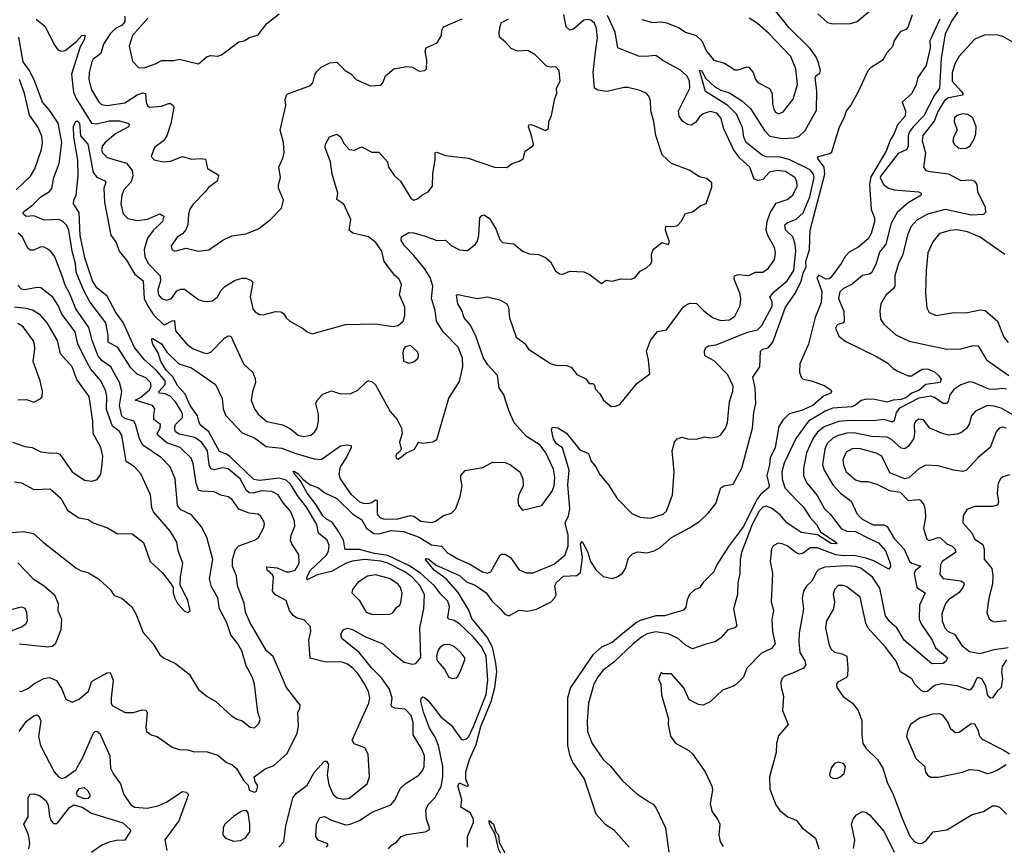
# Model space of a CAD drawing. Extents: x 1678431 to 1860718, y 384618 to 522882.
# Tile 290 of 473: x 1753155 to 1758773, y 499665 to 504375. Entities that reach past the tile are written whole.
import ezdxf

# ---------------------------------------------------------------- set-up
doc = ezdxf.new("R2010")
doc.units = 0

msp = doc.modelspace()

# ---------------------------------------------------------------- linework, layer by layer
at = {"layer": '0CON10XD'}
for points in [[(1758831, 504441), (1758705, 504487.6), (1758625, 504558.6), (1758585, 504578.2), (1758565.8, 504574.2), (1758558.6, 504495), (1758475, 504373.3), (1758436.7, 504295), (1758413, 504155), (1758403, 503985), (1758375.6, 503944.4), (1758313.9, 503826.1), (1758253.1, 503765), (1758231.9, 503735), (1758224.4, 503714.4), (1758224, 503655), (1758216.8, 503635), (1758167.5, 503612.5), (1758068.8, 503485), (1758065.4, 503475), (1758083.1, 503435), (1758113.4, 503413.4)], [(1757709.6, 504409.6), (1757765, 504358.5), (1757795, 504352.7), (1757895.5, 504354.5), (1757934.4, 504365.6), (1758106.8, 504513.2)], [(1754719.3, 501790.7), (1754715, 501800), (1754725, 501797.8), (1754745, 501784.5), (1754772.2, 501752.2), (1754811.7, 501721.7), (1754856.8, 501706.8), (1754896.6, 501676.6), (1754965, 501644.4), (1755055.2, 501555.2), (1755105, 501524.3), (1755134.5, 501474.5), (1755175, 501444.3), (1755205, 501441.9), (1755275, 501460.4), (1755345.4, 501455.4), (1755435, 501423.5), (1755505, 501378.4), (1755562, 501372), (1755595, 501336.5), (1755655, 501300.2), (1755727.2, 501267.2), (1755795, 501225.4), (1755825, 501217.1), (1755844.4, 501225.6), (1755895, 501318), (1755905, 501326), (1755925, 501326.2), (1755955, 501306.9), (1756005, 501236.2), (1756045, 501218.8), (1756085, 501218.9), (1756205, 501268.2), (1756268.3, 501321.7), (1756285, 501371.2), (1756284.3, 501434.3), (1756267.3, 501505), (1756285.9, 501545), (1756293.6, 501585), (1756283.6, 501723.6), (1756291.2, 501805), (1756252.4, 501932.4), (1756218.8, 501955), (1756200.3, 501985), (1756190, 502035), (1756195, 502050), (1756225, 502046), (1756275, 502016.9), (1756351.7, 501921.7), (1756400.9, 501900.9), (1756415.7, 501855.7), (1756442.9, 501825), (1756465, 501780), (1756515, 501721.2), (1756563.5, 501643.5), (1756648.4, 501558.4), (1756695, 501536.4), (1756755, 501531.1), (1756826, 501555), (1756845, 501570.8), (1756880.5, 501665), (1756889.5, 501795), (1756878.5, 501915), (1756892, 501965), (1756906.2, 501985), (1756935, 501994.2), (1756965, 501984.2), (1757015, 501981.4), (1757064.2, 501995.8), (1757095, 501990), (1757135, 501996), (1757155, 502006.2), (1757182, 502045), (1757194.2, 502075), (1757204.5, 502195), (1757224.6, 502255.4), (1757225.4, 502285), (1757195, 502349.5), (1757118.5, 502428.5), (1757065, 502458), (1757062.5, 502485), (1757070, 502505), (1757085, 502514.4), (1757130, 502520), (1757307.2, 502592.8), (1757365, 502606.9), (1757389.6, 502630.4), (1757448.4, 502741.6), (1757448.9, 502765), (1757435.4, 502795), (1757462.2, 502825), (1757533.8, 502885), (1757572.7, 502945), (1757583.2, 503055), (1757580.6, 503095), (1757566, 503136), (1757525, 503175.6), (1757521.1, 503205), (1757533.4, 503216.6), (1757585, 503237.6), (1757625, 503274.1), (1757664.2, 503365), (1757687.6, 503475), (1757684, 503495), (1757665, 503519.2), (1757545, 503578.6), (1757495, 503591.5), (1757415, 503593.5), (1757391.7, 503601.7), (1757299.5, 503675), (1757287.7, 503705), (1757279.7, 503759.7), (1757245, 503837.1), (1757196.6, 503886.6), (1757067.5, 503965), (1757035, 504086.7), (1757045, 504086), (1757069.5, 504039.5), (1757121.9, 503991.9), (1757155, 503973.5), (1757205, 503957.6), (1757275, 503911.9), (1757325, 503869.4), (1757405, 503743.4), (1757435, 503711.8), (1757505, 503698.5), (1757575, 503701.1), (1757600.4, 503709.6), (1757636.6, 503743.4), (1757700.9, 503859.1), (1757703.1, 503966.9), (1757694.2, 504045.8), (1757701.2, 504058.8), (1757720, 504070), (1757724.5, 504085), (1757711.2, 504135), (1757698.8, 504165), (1757663.3, 504213.3), (1757545, 504328.2), (1757445.7, 504455)], [(1754658.6, 501618.6), (1754630, 501665), (1754593.3, 501683.3), (1754535, 501687.2), (1754485, 501673.9), (1754465, 501676.3), (1754449.9, 501689.9), (1754412.7, 501755), (1754345, 501812.5), (1754315, 501818.4), (1754265, 501807.5), (1754245, 501812.5), (1754235.5, 501835.5), (1754227.5, 501915), (1754195, 501962.9), (1754155, 501992.3), (1754065, 502011.1), (1754043.9, 502023.9), (1754038.9, 502045), (1754043.5, 502066.5), (1754083.3, 502106.7), (1754083.8, 502125), (1754075.6, 502145), (1754045, 502194.7), (1754015.3, 502225), (1753985, 502241.3), (1753950.5, 502245), (1753949.2, 502255), (1753985.2, 502295), (1753984.4, 502315), (1753934.5, 502375), (1753867.3, 502435), (1753810.6, 502505), (1753745, 502647.5), (1753703.7, 502705), (1753655, 502797.5), (1753595, 502844.7), (1753571.1, 502885), (1753526.7, 503016.7), (1753499.4, 503145), (1753494.2, 503275), (1753462.5, 503325), (1753463.3, 503345), (1753476.7, 503375), (1753489.1, 503485), (1753486.4, 503573.6), (1753464.4, 503705), (1753463.2, 503766.8), (1753475, 503795.8), (1753485, 503796.9), (1753496.8, 503785), (1753502.1, 503712.1), (1753544.6, 503665), (1753575, 503502.7), (1753595, 503476.6), (1753644.4, 503455), (1753645, 503440.8), (1753635.9, 503415), (1753639.2, 503335), (1753675.9, 503145.9), (1753705.5, 503105), (1753722.2, 503055), (1753765, 503002.7), (1753810, 502925), (1753860, 502885), (1753866.1, 502785), (1753883.8, 502745), (1753920.4, 502690.4), (1753975, 502636.6), (1753985, 502635.7), (1754025, 502658.1), (1754039.2, 502659.3), (1754045, 502600.8), (1754109.2, 502525), (1754145, 502497.7), (1754205, 502473.9), (1754225, 502470.4), (1754245, 502477.8), (1754325, 502560), (1754345, 502571.9), (1754360.6, 502570.6), (1754431.7, 502411.8), (1754484, 502365), (1754498.3, 502328.3), (1754500.6, 502305), (1754483.9, 502253.9), (1754476, 502205), (1754495.6, 502155), (1754515.6, 502125), (1754565, 502083.5), (1754655, 502063.3), (1754700.8, 502040.8), (1754745, 502005.5), (1754775, 501997.1), (1754816, 502005), (1754837, 502023), (1754852.6, 502047.4), (1754860, 502085), (1754859.4, 502125), (1754844.2, 502185), (1754854.2, 502205.8), (1754885, 502238.8), (1754935, 502258.6), (1754985, 502240), (1755045, 502242.9), (1755085, 502260.8), (1755135, 502309.2), (1755145, 502314.2), (1755165, 502310.8), (1755185, 502292), (1755269.1, 502139.1), (1755308.1, 502095), (1755333.1, 502045), (1755337.1, 502015), (1755322.9, 501965), (1755331.2, 501925), (1755326.4, 501913.6), (1755305, 501896.7), (1755302, 501885), (1755304.2, 501874.2), (1755315, 501867.5), (1755335, 501883.3), (1755358.6, 501901.4), (1755408, 501925), (1755430, 501965), (1755455, 501960), (1755513.4, 501966.6), (1755535, 501980.8), (1755603.9, 502216.1), (1755665, 502312), (1755683.1, 502396.9), (1755681.8, 502445), (1755656.9, 502506.9), (1755570.6, 502595), (1755534.4, 502655), (1755526.7, 502716.7), (1755504.6, 502785), (1755511.7, 502855), (1755497, 502905), (1755464.2, 502955), (1755405, 503029.6), (1755350.6, 503085), (1755332.5, 503115), (1755333.2, 503136.8), (1755375, 503160.8), (1755405, 503159.3), (1755469.5, 503140.5), (1755535, 503115.5), (1755585, 503117.5), (1755617.8, 503087.8), (1755665, 503062.5), (1755710.5, 503059.5), (1755755, 503092.5), (1755765, 503108.8), (1755774.5, 503145), (1755780.8, 503245), (1755791.2, 503258.8), (1755805, 503262), (1755835, 503241.2), (1755871.8, 503181.8), (1755895, 503120.8), (1755910, 503105), (1755975, 503095.7), (1756025, 503054.3), (1756065, 503040), (1756115, 503036), (1756155, 503018.8), (1756184.2, 502994.2), (1756213.2, 502943.2), (1756235, 502926), (1756255, 502924.2), (1756295, 502940), (1756375, 502936), (1756405, 502924), (1756475, 502870), (1756500.7, 502889.3), (1756535, 502883.3), (1756585, 502896), (1756645, 502894.4), (1756665, 502902.9), (1756695, 502940.8), (1756730.9, 502959.1), (1756756.8, 502983.2), (1756762, 502995), (1756760, 503035), (1756768.8, 503065), (1756820, 503105), (1756855, 503093.3), (1756863, 503107), (1756840.6, 503175), (1756842.1, 503197.9), (1756885, 503194.6), (1756908.5, 503201.5), (1756930, 503225), (1756955, 503268.8), (1756995, 503278.8), (1757042.5, 503315), (1757073, 503327), (1757105, 503420), (1757104, 503445), (1757075, 503470), (1757035, 503478.8), (1756975, 503516.2), (1756875, 503554.2), (1756821.9, 503605), (1756784.6, 503715), (1756772.7, 503795), (1756756.1, 503855), (1756753.6, 503915), (1756745, 503940), (1756730.8, 503955), (1756695, 503971.4), (1756625, 503988.1), (1756605, 503988.9), (1756505, 503965.5), (1756453.8, 503973.8), (1756435.5, 503985.5), (1756428.2, 504075), (1756441.5, 504191.5), (1756451.9, 504271.9), (1756447.2, 504325), (1756435.4, 504355), (1756415, 504373.5), (1756395, 504377.3), (1756375, 504372.1), (1756315, 504321.5), (1756295, 504316.5), (1756273.9, 504333.9), (1756260.4, 504405)], [(1753755.3, 504395.3), (1753755.3, 504365), (1753739.2, 504345), (1753702.1, 504325), (1753672, 504295), (1753633.2, 504235), (1753618, 504182), (1753594.2, 504164.2), (1753575, 504149.5), (1753567.3, 504135), (1753552.2, 504075), (1753550, 504035), (1753564.6, 503975), (1753605, 503908.1), (1753622.4, 503892.4), (1753655, 503885.4), (1753755, 503901.4), (1753825, 503947.1), (1753857.6, 503957.6), (1753873.6, 503953.6), (1753877.5, 503905), (1753884.8, 503884.8), (1753895, 503876.2), (1753965, 503881.8), (1754005, 503896.9), (1754016.6, 503896.6), (1754030.8, 503885), (1754034.1, 503874.1), (1754017.6, 503782.4), (1753995, 503713.3), (1753976, 503685), (1753924.5, 503645.5), (1753906, 503595), (1753923.3, 503575), (1753974.6, 503564.6), (1754015, 503568.9), (1754085, 503594), (1754135, 503580), (1754185, 503584), (1754215, 503580), (1754227, 503527), (1754282.5, 503495), (1754290, 503485), (1754281.4, 503455), (1754232.6, 503417.4), (1754215.6, 503395), (1754145, 503322.9), (1754126.2, 503295), (1754118.2, 503265), (1754114.6, 503205), (1754103.3, 503176.7), (1754085, 503154.2), (1754054, 503135), (1754020, 503085), (1754023.8, 503065), (1754040, 503055), (1754105, 503071.4), (1754175, 503054.4), (1754235, 503061.9), (1754315, 503116.9), (1754365, 503141.9), (1754445, 503154.3), (1754517.4, 503182.6), (1754586.2, 503235), (1754650, 503300), (1754661.2, 503345), (1754632.5, 503415), (1754632, 503435), (1754644, 503475), (1754634, 503535), (1754657.5, 503585), (1754664.1, 503615.9), (1754660.6, 503675), (1754642, 503745), (1754673.3, 503885), (1754670.7, 503920.7), (1754676.7, 503945), (1754685, 503953.3), (1754815, 504000.8), (1754828, 504015), (1754838.9, 504061.1), (1754850.7, 504079.3), (1754875.7, 504104.3), (1754925, 504129.2), (1754965, 504133.8), (1755012.5, 504085), (1755045, 504065.8), (1755074.5, 504034.5), (1755155, 503998.8), (1755215, 504002.5), (1755226.7, 504015), (1755243.3, 504055), (1755290, 504095), (1755365, 504108), (1755394.1, 504104.1), (1755435, 504082), (1755467.5, 504085), (1755476.7, 504095), (1755477.5, 504145), (1755468, 504195), (1755473.8, 504215), (1755537.3, 504242.7), (1755562.5, 504285), (1755563.6, 504316.4), (1755572.5, 504335), (1755679.2, 504380.8)], [(1753887.2, 504385), (1753798.2, 504285), (1753780.6, 504225), (1753799.7, 504139.7), (1753833.2, 504103.2), (1753865, 504101.1), (1753933.3, 504125), (1753965, 504142.5), (1754035, 504142.9), (1754065, 504150.8), (1754175, 504123.8), (1754225, 504166), (1754245, 504170.8), (1754285, 504168), (1754307.5, 504175), (1754405, 504248.8), (1754435.8, 504254.2), (1754466.1, 504273.9), (1754515, 504288.8), (1754565, 504354.2), (1754635, 504409.6)], [(1755164.8, 500675), (1755093.1, 500765), (1754993.8, 500845), (1754988.1, 500865), (1754995.7, 500885), (1755005, 500895.6), (1755025, 500902.9), (1755055, 500896.8), (1755125, 500856.8), (1755228.1, 500815), (1755279.5, 500765), (1755349.8, 500709.8), (1755395, 500698.9), (1755415, 500703.1), (1755443.5, 500736.5), (1755437.6, 500905), (1755462, 501015), (1755464.4, 501094.4), (1755440.2, 501145), (1755393.9, 501195), (1755353.2, 501225), (1755255, 501274.2), (1755215, 501287), (1755125, 501295.8), (1755053.1, 501286.9), (1755015, 501273), (1754935, 501227.2), (1754851.7, 501208.3), (1754795, 501179.2), (1754792.7, 501195), (1754813.8, 501235), (1754905, 501320.3), (1754916.9, 501345), (1754921.9, 501375), (1754909.6, 501405), (1754860.9, 501445), (1754850.4, 501495), (1754791.1, 501595), (1754739.9, 501659.9), (1754700.6, 501725), (1754675, 501749), (1754635, 501759.1), (1754525.4, 501745.4), (1754491.7, 501751.7), (1754355, 501882.7), (1754335, 501896.9), (1754295, 501911.6), (1754235, 502023.7), (1754185, 502063.4), (1754177.6, 502082.4), (1754170.2, 502115), (1754127.6, 502175), (1754098.6, 502238.6), (1754055, 502288.2), (1754028.4, 502338.4), (1753991.8, 502375), (1753961, 502425), (1753944.8, 502474.8), (1753915.5, 502525), (1753910, 502545), (1753910, 502555), (1753915, 502556.2), (1753965, 502526), (1753995, 502478.5), (1754062.4, 502412.4), (1754135, 502388.8), (1754272, 502295), (1754310.5, 502215), (1754316.8, 502155), (1754329.7, 502119.7), (1754425, 502018), (1754495, 501989.4), (1754560.9, 501940.9), (1754650.6, 501930.6), (1754730.2, 501900.2), (1754835, 501870.3), (1754875, 501866.1), (1754985, 501943.6), (1755025, 501949.2), (1755045.8, 501945.8), (1755047.1, 501935), (1755020.6, 501879.4), (1754984.2, 501825), (1754976.8, 501785), (1754982.9, 501755), (1755045, 501668.9), (1755095, 501624.3), (1755115, 501616.2), (1755144.3, 501615.7), (1755165, 501621.5), (1755185, 501636.7), (1755195, 501633.8), (1755195.3, 501555), (1755209.5, 501535), (1755235.2, 501525.2), (1755312.9, 501527.1), (1755385, 501546.8), (1755405, 501542.2), (1755445, 501514.7), (1755505, 501506.2), (1755525, 501512.5), (1755573.3, 501546.7), (1755619.7, 501560.3), (1755643.4, 501586.6), (1755668.2, 501655), (1755680.6, 501715), (1755671.4, 501755), (1755673.1, 501775), (1755696.4, 501803.6), (1755795, 501820.8), (1755855, 501850.8), (1755925, 501848.1), (1755955, 501835.7), (1756008.8, 501795), (1756026.7, 501756.7), (1756028.6, 501715), (1756003.1, 501665), (1755996.9, 501635), (1756000.8, 501605), (1756025, 501578), (1756135, 501604.5), (1756193.6, 501686.4), (1756204.1, 501715), (1756207.8, 501765), (1756201.1, 501811.1), (1756157.5, 501905), (1756125, 501947.3), (1756047.8, 501997.8), (1755976, 502076), (1755945.3, 502145.3), (1755918.5, 502235), (1755891.2, 502275), (1755882.1, 502345), (1755825.8, 502405.8), (1755802.6, 502445), (1755756.2, 502575), (1755724.8, 502634.8), (1755690.6, 502675), (1755677.2, 502717.2), (1755654.5, 502755), (1755646.7, 502803.3), (1755655, 502808), (1755765, 502785.5), (1755824.3, 502794.3), (1755895, 502778), (1755935, 502754), (1755944.4, 502735), (1755950.6, 502675), (1755987.1, 502565), (1756037.2, 502527.2), (1756058.8, 502495), (1756184, 502414), (1756215, 502404.4), (1756275, 502402.9), (1756302.1, 502392.1), (1756335, 502351.2), (1756386.1, 502326.1), (1756405, 502300), (1756425, 502300), (1756435, 502290), (1756439.3, 502269.3), (1756465, 502241.2), (1756485.8, 502205), (1756529.4, 502169.4), (1756555, 502170), (1756579.3, 502180.7), (1756678.9, 502301.1), (1756750.8, 502355), (1756743.1, 502435), (1756730.8, 502485), (1756754.2, 502545), (1756795, 502596), (1756845, 502606.7), (1756943.4, 502736.6), (1756965, 502752.9), (1756981.7, 502758.3), (1757016.8, 502756.8), (1757058.6, 502715), (1757111.9, 502675), (1757155, 502659.5), (1757205, 502662.5), (1757236, 502684), (1757265.3, 502744.7), (1757270.8, 502785), (1757265.2, 502815), (1757232.6, 502895), (1757233.3, 502915), (1757255, 502920.9), (1757315, 502916.7), (1757354.5, 502935.5), (1757395, 502935.5), (1757425, 502956.7), (1757462.7, 503005), (1757467.9, 503045), (1757462.7, 503075), (1757424.3, 503144.3), (1757415.4, 503175), (1757420, 503225), (1757436.6, 503273.4), (1757471.7, 503328.3), (1757535, 503349.5), (1757566.5, 503373.5), (1757591.1, 503425), (1757589.2, 503455), (1757578.5, 503475), (1757525, 503508.8), (1757474.7, 503515.3), (1757432.9, 503505), (1757395, 503463.1), (1757367.3, 503457.3), (1757346.7, 503465), (1757322.1, 503535), (1757265, 503585.5), (1757228.5, 503635), (1757172.7, 503752.7), (1757156.1, 503815), (1757132.7, 503842.7), (1757095, 503851.2), (1757055, 503837.9), (1757035, 503821.1), (1757012, 503788), (1756986.9, 503773.1), (1756965, 503777.1), (1756937, 503797), (1756918.2, 503825), (1756913.5, 503855), (1756979.5, 503985), (1756977.1, 504027.1), (1756961.1, 504055), (1756925, 504087.1), (1756825, 504143.4), (1756785, 504171.8), (1756725, 504164.6), (1756686.9, 504166.9), (1756567.5, 504215), (1756552.9, 504305), (1756509.9, 504399.9)], [(1755711.3, 499655), (1755711.1, 499715), (1755744, 499795), (1755744.4, 499814.4), (1755725, 499850.5), (1755672.8, 499882.8), (1755678.4, 499925), (1755655.3, 500005), (1755665, 500020.9), (1755705, 500001.8), (1755715.2, 500005), (1755701.7, 500041.7), (1755701.3, 500085), (1755721.5, 500155), (1755760.4, 500239.6), (1755787.1, 500342.9), (1755845.9, 500485), (1755866.4, 500565), (1755877, 500655), (1755872.5, 500705), (1755852.6, 500795), (1755822.8, 500852.8), (1755735, 500958.9), (1755717.4, 501007.4), (1755657.8, 501107.8), (1755589.2, 501185), (1755520, 501235), (1755471.4, 501295), (1755475, 501301.2), (1755485, 501300), (1755532.5, 501262.5), (1755665, 501204.7), (1755705, 501168.5), (1755755, 501149.2), (1755817.2, 501105), (1755849.3, 501059.3), (1755895.9, 501015), (1755923.1, 500983.1), (1755945.3, 500974.7), (1756005, 501006), (1756055, 501000.9), (1756105, 501011.5), (1756188.6, 501055), (1756207.5, 501075), (1756215.6, 501094.4), (1756208.2, 501145), (1756217.5, 501165), (1756258.9, 501201.1), (1756335, 501204.5), (1756355, 501220.8), (1756367.3, 501305), (1756355.8, 501385), (1756365, 501399.2), (1756395, 501342), (1756411.6, 501285), (1756443.9, 501235), (1756485, 501198.2), (1756535, 501187.5), (1756565, 501196.2), (1756595, 501217.8), (1756612.7, 501245), (1756628.1, 501305), (1756651.4, 501328.6), (1756681.1, 501338.9), (1756736.2, 501333.8), (1756775, 501345.7), (1756810, 501365), (1756875, 501420.4), (1756976.4, 501476.4), (1757035.5, 501515), (1757085, 501561.9), (1757127.8, 501615), (1757155.5, 501704.5), (1757172.5, 501715), (1757226.4, 501725), (1757275, 501816.7), (1757336, 502045), (1757344, 502135), (1757354.9, 502185), (1757351.8, 502275), (1757338.8, 502335), (1757378, 502395), (1757381.5, 502485), (1757394, 502495), (1757425, 502503.9), (1757452, 502535), (1757525, 502735.6), (1757578.8, 502811.2), (1757612.8, 502877.2), (1757625, 502928.6), (1757643.6, 502965), (1757641.5, 502995), (1757661.5, 503065), (1757665.5, 503175), (1757749.6, 503495), (1757746, 503535), (1757706.7, 503585), (1757712.5, 503595), (1757777.9, 503612.1), (1757788.3, 503621.7), (1757833.2, 503765), (1757859.4, 503815), (1757872.2, 503855), (1757897.5, 503885), (1757942, 503965), (1757996, 504085), (1758014, 504105), (1758081.2, 504148.8), (1758105, 504188), (1758136.3, 504223.7), (1758145, 504253.8), (1758175, 504299.2), (1758185, 504310), (1758215, 504320.8), (1758225, 504333.3), (1758249.2, 504405)], [(1753249.4, 504379.4), (1753298, 504338), (1753355, 504228.1), (1753375, 504202.5), (1753395, 504196.1), (1753415, 504200), (1753478.8, 504251.2), (1753510, 504285), (1753527.8, 504287.8), (1753525.4, 504265), (1753500.1, 504219.9), (1753450.8, 504065), (1753462.4, 503962.4), (1753477.8, 503925), (1753565, 503785.8), (1753595, 503780.4), (1753665, 503797.7), (1753725, 503798.6), (1753772.9, 503785), (1753781.1, 503775), (1753775.6, 503765), (1753723.7, 503736.3), (1753701.5, 503725), (1753642.9, 503675), (1753626.9, 503655), (1753621.1, 503635), (1753627.7, 503615), (1753655, 503588.6), (1753765, 503556.9), (1753796.6, 503515), (1753801.3, 503485), (1753790.5, 503449.5), (1753750, 503405), (1753738.2, 503375), (1753731.6, 503325), (1753745, 503268.6), (1753771.6, 503241.6), (1753825, 503230), (1753885, 503238.1), (1753955, 503268.5), (1753978.1, 503255), (1753970, 503225), (1753917.7, 503172.3), (1753885, 503129.1), (1753866.3, 503063.7), (1753870, 503025), (1753888.2, 502985), (1753957.6, 502915), (1753958.8, 502885), (1753942.7, 502835), (1753947.1, 502805), (1753965, 502784.5), (1753995, 502775.4), (1754021.1, 502785), (1754051.8, 502828.2), (1754072.2, 502837.8), (1754095, 502837.8), (1754131.3, 502811.3), (1754175, 502779.4), (1754195, 502771.9), (1754225, 502767.5), (1754255, 502772.1), (1754283.3, 502795), (1754306.4, 502835), (1754325, 502852.7), (1754385, 502888.9), (1754425, 502901.4), (1754445, 502900.8), (1754475, 502889.2), (1754485, 502877.5), (1754470.9, 502795), (1754485.6, 502725.6), (1754498.3, 502708.3), (1754524.3, 502694.3), (1754545, 502692.5), (1754615, 502710.6), (1754645, 502709.4), (1754659.8, 502699.8), (1754675, 502673.8), (1754696.2, 502655), (1754775, 502611.2), (1754795, 502593.8), (1754825, 502583.3), (1755015, 502635.5), (1755185, 502640.5), (1755285.9, 502624.1), (1755315, 502630), (1755344.2, 502655), (1755352.9, 502685), (1755352.2, 502735), (1755323.3, 502805), (1755334, 502865), (1755321.2, 502895), (1755295.6, 502915.6), (1755234.4, 502995), (1755222.1, 503055), (1755186.4, 503105), (1755145, 503136.7), (1755056.7, 503156.7), (1755036, 503175), (1755045.6, 503235), (1755005, 503323.3), (1754965, 503350), (1754970, 503385), (1754937.8, 503495), (1754929.1, 503565), (1754899.1, 503645), (1754899.5, 503665), (1754923, 503707), (1754965, 503722.5), (1754985, 503706.7), (1755007, 503667), (1755035, 503634), (1755065, 503632), (1755105, 503650), (1755165, 503620), (1755205, 503620), (1755253.3, 503565), (1755259.2, 503535), (1755294.2, 503485), (1755327.5, 503455), (1755387.7, 503357.7), (1755405, 503346.7), (1755425, 503353.3), (1755450, 503375), (1755485, 503393.8), (1755510, 503425), (1755512.1, 503497.9), (1755525.8, 503575.8), (1755525, 503616.7), (1755535, 503618.8), (1755585, 503600), (1755715, 503584.5), (1755865, 503534.2), (1755935, 503532), (1755964.3, 503555.7), (1756005, 503567.5), (1756027.7, 503582.3), (1756040, 503625), (1756082.5, 503655), (1756086.1, 503666.1), (1756076.2, 503715), (1756057.5, 503765), (1756060, 503775), (1756075, 503776.7), (1756155, 503744), (1756172.5, 503755), (1756173.8, 503795), (1756190.5, 503829.5), (1756208.6, 503925), (1756220.8, 503955), (1756218.8, 503985), (1756240, 504025), (1756233.8, 504085), (1756215, 504106), (1756185, 504104), (1756161.2, 504111.2), (1756095.6, 504175.6), (1756055, 504198.8), (1755995, 504196.7), (1755960.3, 504210.3), (1755927.8, 504247.8), (1755892.5, 504275), (1755890.6, 504305), (1755898.8, 504345), (1755905, 504358.5), (1755945, 504381.2)], [(1756705, 504375.8), (1756765, 504359.1), (1756815, 504363.9), (1756845, 504358.2), (1756918.7, 504328.7), (1756955, 504303.8), (1757014.7, 504284.7), (1757048.2, 504255), (1757074.1, 504195), (1757115, 504144.5), (1757176.7, 504126.7), (1757235, 504090), (1757255, 504090), (1757305, 504106), (1757315, 504104), (1757340, 504075), (1757352.9, 504035), (1757367.4, 504017.4), (1757433.2, 503983.2), (1757448.2, 503955), (1757450, 503895), (1757458.6, 503865), (1757467.9, 503847.9), (1757485, 503839.2), (1757510.9, 503849.1), (1757568.6, 503921.4), (1757593.5, 504005), (1757583.8, 504095), (1757556.2, 504165), (1757428.6, 504298.6), (1757364.3, 504354.3), (1757318, 504385)], [(1758405, 504379.2), (1758349.1, 504255), (1758350.9, 504215), (1758326.9, 504115), (1758279.2, 504045), (1758270, 504005), (1758245.7, 503954.3), (1758190, 503905), (1758209.4, 503855), (1758207.8, 503825), (1758163.9, 503776.1), (1758145, 503725.8), (1758121.5, 503688.5), (1758099.8, 503625), (1758011.7, 503478.3), (1758003.5, 503435), (1758012.7, 503292.7), (1758032.2, 503245), (1758033.1, 503223.1)], [(1758845, 504234.4), (1758765, 504279.4), (1758735, 504286.9), (1758665, 504290), (1758605.8, 504264.2), (1758515, 504166.7), (1758492.1, 504127.9), (1758476.1, 504075), (1758476.1, 504025), (1758530, 503965), (1758536.9, 503955), (1758535.3, 503945), (1758455, 503929.2), (1758433.6, 503916.4), (1758396.3, 503855), (1758372.9, 503797.1), (1758308.1, 503715), (1758305.3, 503685), (1758324, 503615), (1758311.4, 503535), (1758325.5, 503515.5), (1758350.5, 503509.5), (1758455, 503496.7), (1758525, 503457.5), (1758585, 503461.4), (1758603.8, 503455), (1758615.6, 503435), (1758620.6, 503395), (1758663.3, 503305), (1758666.7, 503275), (1758655, 503264.4), (1758585, 503260), (1758435, 503293.2), (1758334.5, 503265.5), (1758275, 503231.2), (1758241.5, 503195), (1758221.8, 503148.2), (1758194.7, 503035), (1758170, 502985), (1758149.5, 502915), (1758148.1, 502855), (1758139.5, 502840.5), (1758096.5, 502803.5), (1758069.5, 502755), (1758062.5, 502715), (1758066.4, 502666.4), (1758085, 502637.5), (1758155, 502578.2), (1758231.1, 502541.1), (1758445, 502494.8), (1758525, 502497.3), (1758595, 502517.4), (1758624.1, 502514.1), (1758672.5, 502435), (1758800, 502345)], [(1753155, 500544.2), (1753165, 500543.1), (1753205, 500562.1), (1753235, 500586.4), (1753293.7, 500616.3), (1753325, 500622.5), (1753365.7, 500605.7), (1753396, 500555), (1753419.2, 500499.2), (1753455, 500481.2), (1753495, 500499.4), (1753548.6, 500545), (1753564.4, 500595), (1753574.5, 500605.5), (1753655, 500649.2), (1753670.7, 500650.7), (1753688.1, 500608.1), (1753676.5, 500505), (1753676.9, 500475), (1753683, 500463), (1753757, 500423), (1753805, 500422.7), (1753855, 500437.7), (1753875.5, 500435.5), (1753883.4, 500423.4), (1753874.5, 500335), (1753879.4, 500315), (1753905, 500295.8), (1753940, 500285), (1754024.3, 500224.3), (1754065, 500212), (1754115, 500209.2), (1754145, 500200), (1754225, 500198.9), (1754285, 500179.4), (1754335, 500137.1), (1754365, 500126), (1754393.2, 500103.2), (1754435, 500032.5), (1754458.3, 500008.3), (1754465, 499980), (1754495, 499967.5), (1754505.9, 499974.1), (1754513.8, 500005), (1754498.3, 500028.3), (1754492.5, 500055), (1754555, 500101.4), (1754605, 500121.1), (1754682, 500188), (1754738.5, 500305), (1754746.7, 500345), (1754742, 500425), (1754754.1, 500445.9), (1754756.2, 500465), (1754676.7, 500565), (1754602.2, 500742.2), (1754564.3, 500775), (1754467.9, 500937.9), (1754444.6, 500995), (1754436, 501046), (1754397.1, 501145), (1754391.7, 501201.7), (1754369.2, 501255), (1754369.1, 501295), (1754387.5, 501352.5), (1754405, 501374.5), (1754495, 501405.4), (1754518, 501422), (1754546.4, 501473.6), (1754551.8, 501495), (1754548.8, 501515), (1754531.3, 501541.3), (1754515, 501553.5), (1754465, 501559.6), (1754405, 501583.3), (1754365, 501638.9), (1754345, 501653.8), (1754302, 501662), (1754265, 501681.5), (1754194.7, 501684.7), (1754175, 501691.9), (1754161.7, 501731.8), (1754145, 501843.8), (1754133.3, 501873.2), (1754071.2, 501935), (1753995, 501962), (1753942.7, 502005), (1753939.3, 502015), (1753957.2, 502045), (1753958.9, 502065), (1753920.4, 502095), (1753919.8, 502120.2), (1753926.5, 502155), (1753913.6, 502173.6), (1753814.3, 502205), (1753845, 502220.7), (1753895, 502263.1), (1753905.2, 502285), (1753902.2, 502305), (1753875, 502332), (1753825, 502352.3), (1753789, 502389), (1753715, 502505.4), (1753660.5, 502535), (1753660.8, 502575), (1753646.2, 502645), (1753556, 502765), (1753519.8, 502835), (1753477.8, 502935), (1753474.3, 502984.3), (1753455.2, 503055), (1753436.4, 503175), (1753425, 503200.6), (1753401.5, 503225), (1753378.8, 503235), (1753295, 503232.1), (1753235, 503256.4), (1753192.7, 503252.7), (1753177.5, 503265), (1753175.8, 503275), (1753184, 503285), (1753230.8, 503319.2), (1753275.2, 503364.8), (1753325.5, 503394.5), (1753338.1, 503411.9), (1753349.2, 503475), (1753381.4, 503555), (1753395.2, 503675), (1753375, 503785.5), (1753325, 503859.5), (1753285.7, 503905), (1753242.4, 504022.4), (1753211.9, 504085), (1753176, 504135), (1753149.8, 504275)], [(1753135, 503404.5), (1753216.6, 503483.4), (1753240.9, 503525), (1753279.6, 503635), (1753286, 503675), (1753281.5, 503711.5), (1753258.7, 503765), (1753211.4, 503831.4), (1753183.2, 503955), (1753154.3, 504035)], [(1758525, 503640), (1758555, 503643.2), (1758579.4, 503655), (1758601.4, 503695), (1758610.6, 503725), (1758611.9, 503765), (1758594.4, 503815), (1758565, 503834.5), (1758535, 503838.5), (1758505, 503828.9), (1758490, 503815), (1758487.8, 503795), (1758504.4, 503745), (1758483.1, 503705), (1758479.2, 503685), (1758488, 503665), (1758510, 503645), (1758525, 503640)], [(1758113.4, 503413.4), (1758144.1, 503404.1), (1758283.8, 503393.8), (1758298.9, 503385), (1758299.4, 503375), (1758225, 503330.8), (1758161.6, 503275), (1758128.6, 503215), (1758096.9, 503095), (1758061, 503049), (1758041.6, 502985), (1758017.6, 502932.4), (1758005, 502923.2), (1757963.8, 502916.2), (1757905, 502866.4), (1757855, 502842.3), (1757835, 502822.5), (1757826.6, 502785), (1757858.3, 502711.7), (1757859.2, 502655), (1757854, 502646), (1757818.8, 502635), (1757810, 502615), (1757829.7, 502569.7), (1757869.1, 502539.1), (1758045, 502453.3), (1758108.8, 502415), (1758140, 502385), (1758162.5, 502372.5), (1758225, 502343.3), (1758243.6, 502343.6), (1758305, 502381.8), (1758335, 502382.9), (1758375, 502365.4), (1758398.5, 502345), (1758412.2, 502325), (1758408, 502305), (1758325, 502293.2), (1758288.2, 502261.8), (1758245.4, 502244.6), (1758211.3, 502218.7), (1758182.3, 502207.7), (1758138.5, 502205), (1758105, 502193.1), (1758035, 502209.3), (1757985, 502210.9), (1757957.4, 502202.6), (1757925, 502175.3), (1757903.5, 502166.5), (1757795, 502159.6), (1757755, 502143.4), (1757655.3, 502085), (1757583.4, 501986.6), (1757516.6, 501845), (1757503.5, 501795), (1757505.6, 501755), (1757521.6, 501705), (1757590.9, 501630.9), (1757626.7, 501595), (1757664.9, 501534.9), (1757701.3, 501495), (1757724, 501454), (1757812.2, 501395), (1757817.5, 501385), (1757785, 501387.1), (1757706.5, 501436.5), (1757615, 501450), (1757531.8, 501505), (1757495, 501551), (1757445, 501588.5), (1757415, 501600.2), (1757394.7, 501595), (1757375, 501572), (1757335.2, 501495), (1757274.3, 501335), (1757266.5, 501295), (1757264.6, 501215), (1757253, 501163), (1757250.9, 501095), (1757227.5, 501015), (1757247.8, 500915), (1757235, 500905.7), (1757196.2, 500895), (1757155, 500848.6), (1757124.4, 500825.6), (1757065, 500811.4), (1756995, 500785.6), (1756955, 500807.7), (1756912.1, 500845), (1756855, 500872.1), (1756785, 500883.3), (1756735, 500870.7), (1756705.4, 500855), (1756656.1, 500815), (1756545, 500710), (1756485, 500664.2), (1756455, 500628), (1756431.1, 500585), (1756400.8, 500475), (1756392.7, 500372.7), (1756395.4, 500315), (1756422.1, 500245), (1756484.6, 500155), (1756527.2, 500117.2), (1756595, 500032.9), (1756675, 499960), (1756748.3, 499911.7), (1756769.3, 499899.3), (1756787.5, 499877.5), (1756839.2, 499765), (1756859.1, 499625)], [(1758033.1, 503223.1), (1758014.5, 503155), (1757997.1, 503125), (1757938, 503075), (1757889.1, 503050.9), (1757864.7, 503025), (1757842.9, 502985), (1757783.6, 502905), (1757773.5, 502896.5), (1757755, 502894.6), (1757715, 502918), (1757704.5, 502905), (1757731.2, 502825), (1757727.8, 502762.2), (1757693.9, 502676.1), (1757657, 502525), (1757607.4, 502412.6), (1757604.6, 502365), (1757614.4, 502335), (1757625, 502324.3), (1757672.5, 502315), (1757745, 502288), (1757783, 502263), (1757787.5, 502255), (1757783.3, 502245), (1757742.4, 502227.6), (1757680.6, 502175), (1757615.2, 502144.8), (1757545, 502127.4), (1757509.4, 502090.6), (1757486.7, 502055), (1757465.9, 501935), (1757437.4, 501875), (1757434.1, 501835), (1757417.7, 501775), (1757432.4, 501715), (1757428.7, 501705), (1757385, 501669), (1757362, 501638), (1757285, 501484.8), (1757200.5, 501369.5), (1757132.9, 501265), (1757115, 501225.7), (1757054.3, 501165), (1757035, 501133.8), (1757005, 501122), (1756978, 501095), (1756962.9, 501065), (1756956.7, 501023.3), (1756943.6, 501006.4), (1756835, 500973.5), (1756785, 500973.8), (1756695, 500947.4), (1756673.7, 500936.3), (1756586.9, 500865), (1756535, 500823), (1756475, 500794.8), (1756425, 500752), (1756297.9, 500565), (1756281.5, 500505), (1756281.8, 500235), (1756292, 500182), (1756310.8, 500135), (1756376, 500045), (1756441.9, 499845), (1756495, 499785.7), (1756544, 499755), (1756632.5, 499655)], [(1753055.5, 501444.5), (1753175, 501456.2), (1753234.7, 501444.7), (1753289.2, 501395), (1753475, 501248.6), (1753502.7, 501232.7), (1753548.7, 501218.7), (1753605.5, 501185.5), (1753672.9, 501122.9), (1753695, 501090), (1753737.5, 501075), (1753795, 501026.2), (1753817.5, 500985), (1753859.1, 500879.1), (1753916.9, 500815), (1753955, 500751.2), (1753975, 500734), (1754045, 500702.9), (1754121.4, 500641.4), (1754174.6, 500554.6), (1754225, 500513.1), (1754274, 500485), (1754361.2, 500405), (1754393.3, 500385), (1754424.4, 500374.4), (1754469.7, 500339.7), (1754495, 500336), (1754519.8, 500360.2), (1754526.8, 500383.2), (1754513.1, 500425), (1754495.5, 500585), (1754482.8, 500622.8), (1754448.1, 500688.1), (1754423.1, 500775), (1754400.4, 500815), (1754360, 500865), (1754338, 500935), (1754295.9, 501015), (1754285, 501076), (1754248.8, 501138.8), (1754238.2, 501185), (1754256.5, 501295), (1754223, 501423), (1754192.2, 501482.2), (1754135, 501550.6), (1754075, 501579.1), (1754055, 501604), (1754042.4, 501755), (1754014.7, 501824.7), (1753964.5, 501875), (1753858.7, 501948.6), (1753839.5, 501985), (1753816.9, 502066.9), (1753805.8, 502085.8), (1753755, 502099.8), (1753737.7, 502115), (1753724.8, 502175.2), (1753737.5, 502255), (1753724.7, 502305), (1753675, 502394.6), (1753625, 502430), (1753602.4, 502455), (1753568.3, 502545), (1753550, 502620), (1753474.8, 502725), (1753441.8, 502811.8), (1753412.4, 502865), (1753402.3, 502902.3), (1753355, 503021.9), (1753335, 503051.9), (1753315, 503066.5), (1753295, 503077.5), (1753275, 503080), (1753235, 503061.1), (1753215, 503060), (1753202, 503072), (1753169.1, 503139.1), (1753146.9, 503156.9)], [(1758776.5, 503036.5), (1758635, 503134.6), (1758564, 503165), (1758503.4, 503176.6), (1758465, 503173.1), (1758404.3, 503155), (1758365, 503107.5), (1758336.9, 503045), (1758327.1, 502945), (1758324.5, 502815), (1758331.4, 502731.4), (1758345, 502704.2), (1758385, 502688.5), (1758485, 502704.5), (1758553.2, 502703.2), (1758635, 502720), (1758665, 502715.7), (1758735.3, 502655.3), (1758770, 502565), (1758795, 502532.9)], [(1753125, 501739.5), (1753165, 501732.9), (1753235, 501695.7), (1753329.1, 501699.1), (1753390, 501645), (1753427.1, 501577.1), (1753493.6, 501533.6), (1753545, 501522.9), (1753575, 501504.4), (1753655.4, 501475.4), (1753712.8, 501442.8), (1753795, 501444), (1753862.6, 501392.6), (1753900, 501285), (1753969.7, 501219.7), (1754020, 501155), (1754030, 501135), (1754031.2, 501105), (1754041.2, 501075), (1754056.2, 501045), (1754095, 501000), (1754115, 500993.3), (1754128.8, 501005), (1754115, 501062.5), (1754071.7, 501151.7), (1754072, 501195), (1754085.6, 501275.6), (1754059.2, 501345), (1754051.9, 501395), (1754015.6, 501455), (1753918.3, 501568.3), (1753910.1, 501590.1), (1753901.1, 501665), (1753845.6, 501785), (1753810, 501825), (1753762.5, 501855), (1753737.1, 502005), (1753725.2, 502025.2), (1753685.6, 502055.6), (1753650.5, 502150.5), (1753652.8, 502225), (1753646.4, 502256.4), (1753618.6, 502315), (1753561.2, 502381.2), (1753539.9, 502419.9), (1753486.8, 502525), (1753471.7, 502595), (1753394.8, 502694.8), (1753375, 502744.5), (1753345, 502791.8), (1753275, 502845.5), (1753255, 502847.9), (1753185, 502833.3), (1753165, 502837.5), (1753145, 502860)], [(1753115, 501965.6), (1753185, 501939.4), (1753225.5, 501935.5), (1753275, 501910), (1753335, 501901.9), (1753365, 501904.3), (1753385, 501897.1), (1753455.6, 501795), (1753525, 501747.5), (1753566.7, 501743.3), (1753597.5, 501752.5), (1753617.4, 501782.6), (1753625, 501840), (1753630.4, 501885), (1753619.1, 501935), (1753573.8, 502015), (1753572.5, 502085), (1753551.9, 502225), (1753482, 502322), (1753454, 502395), (1753388.1, 502468.1), (1753371.6, 502545), (1753311.3, 502645), (1753271.7, 502691.7), (1753227.6, 502717.6), (1753195, 502728.2), (1753125, 502734.8)], [(1753235, 502194.2), (1753276, 502215), (1753284.2, 502225.8), (1753285.7, 502255), (1753271.9, 502315), (1753231.5, 502425), (1753242.1, 502495), (1753240, 502525), (1753232.1, 502545), (1753175, 502622.9), (1753145, 502641.6)], [(1755375, 502415.8), (1755405, 502422.5), (1755428.6, 502445), (1755430.6, 502465), (1755425, 502481.2), (1755385, 502516), (1755355, 502508.8), (1755344.4, 502495), (1755340.6, 502475), (1755345, 502426.7), (1755375, 502415.8)], [(1758785, 502267.8), (1758765, 502272.1), (1758715.3, 502264.7), (1758685, 502268.1), (1758597.1, 502305), (1758575, 502308.6), (1758525, 502291.4), (1758484.8, 502265), (1758462.4, 502235), (1758452.6, 502197.4), (1758444.3, 502185.7), (1758425, 502186.5), (1758375, 502220.8), (1758355, 502227.6), (1758285, 502215.4), (1758175, 502159.2), (1758156.8, 502135), (1758145, 502087.5), (1758135, 502079.2), (1758085, 502094.1), (1758025, 502086.8), (1757895, 502089), (1757827.1, 502082.9), (1757745, 502052.2), (1757707.5, 502022.5), (1757681.8, 501988.2), (1757645.2, 501905), (1757628.4, 501815), (1757627.1, 501775), (1757644.6, 501735), (1757705, 501660.9), (1757746.4, 501585), (1757782.4, 501552.4), (1757841.9, 501471.9), (1757875, 501457.6), (1757925, 501455.5), (1758005.9, 501414.1), (1758055, 501390), (1758096.2, 501345), (1758121.8, 501275), (1758124.3, 501255), (1758115, 501241.4), (1758028.2, 501288.2), (1757983.9, 501303.9), (1757915, 501319.2), (1757855, 501316.7), (1757812.9, 501322.9), (1757705, 501363), (1757665, 501362.8), (1757625, 501332.3), (1757605, 501325.4), (1757583.1, 501335), (1757535, 501374.5), (1757505, 501385.6), (1757482.1, 501387.9), (1757455, 501373.8), (1757444.2, 501355), (1757438.1, 501285), (1757450, 501215), (1757442.5, 501055), (1757456.2, 501005), (1757447.3, 500955), (1757451.2, 500885), (1757465.4, 500815), (1757445, 500787.1), (1757388.1, 500761.9), (1757305, 500675.7), (1757285.7, 500625), (1757245, 500584), (1757227.8, 500572.2), (1757165, 500550.8), (1757095, 500484.2), (1757055, 500464.3), (1757028.1, 500468.1), (1756975, 500494), (1756945, 500563.3), (1756875, 500643.3), (1756825, 500642.5), (1756815, 500650), (1756800, 500615), (1756813.3, 500585), (1756817, 500523), (1756856.7, 500385), (1756856.2, 500355), (1756868.3, 500288.3), (1756897.7, 500247.7), (1756973.3, 500205), (1756995, 500186.2), (1757065.8, 500085), (1757105, 500002.5), (1757108.3, 499981.7), (1757095, 499900), (1757106.2, 499855), (1757136, 499815), (1757149.2, 499785), (1757144.2, 499725), (1757152.5, 499685), (1757168.8, 499658.8)], [(1753144.3, 502205.7), (1753195, 502208.6), (1753235, 502194.2)], [(1758821.6, 502121.6), (1758755, 502158.8), (1758715, 502171.3), (1758675.8, 502174.3), (1758608.9, 502141.1), (1758586.9, 502115), (1758573, 502067), (1758557.3, 502042.7), (1758530, 502020), (1758505, 502010.8), (1758455, 502005.6), (1758415, 502015.6), (1758349.2, 502045), (1758312.8, 502092.8), (1758285, 502096.7), (1758266.9, 502083.1), (1758258.2, 502065), (1758260.9, 502015), (1758254.6, 501985), (1758227.3, 501942.7), (1758205, 501927.1), (1758185, 501931.5), (1758129.9, 501979.9), (1758105, 501993.8), (1758015, 501997.3), (1757915, 502017.5), (1757874.5, 502015.5), (1757825, 502003.8), (1757795, 501987.4), (1757763.4, 501956.6), (1757748.6, 501925), (1757736.8, 501835), (1757745.3, 501805), (1757795, 501721.8), (1757837.9, 501675), (1757898.9, 501628.9), (1757934.1, 501555), (1757962.1, 501525), (1758025, 501494.2), (1758085, 501492.5), (1758104.1, 501484.1), (1758145, 501415.5), (1758201.6, 501355), (1758231.6, 501285), (1758245, 501274.3), (1758297.2, 501257.2), (1758265, 501231.1), (1758259.6, 501215), (1758275, 501135.7), (1758321.5, 501105), (1758290.3, 501035), (1758287.5, 500955), (1758300, 500925), (1758361.4, 500835), (1758380.8, 500790.8), (1758448.6, 500735), (1758442.5, 500715), (1758425, 500701.5), (1758360.6, 500700.6), (1758202.2, 500835), (1758160.3, 500905), (1758119.5, 500939.5), (1758095.3, 500975), (1758062.4, 501132.4), (1758021.9, 501195), (1757955, 501246), (1757925, 501255.2), (1757875, 501259), (1757748.8, 501251.2), (1757715, 501239.5), (1757701.5, 501225), (1757676.8, 501173.2), (1757645, 501142.9), (1757627.9, 501115), (1757620, 501075), (1757627.5, 501015), (1757602.2, 500875), (1757601.2, 500825), (1757606.8, 500765), (1757635, 500718), (1757640.6, 500695), (1757628.1, 500675), (1757575, 500651.8), (1757519.3, 500630.7), (1757505, 500616.2), (1757498.9, 500595), (1757499.5, 500565), (1757513.1, 500515), (1757508, 500435), (1757540, 500355), (1757485, 500290), (1757473.3, 500245), (1757471.2, 500195), (1757434, 500055), (1757435.8, 499985), (1757469.2, 499895), (1757492.6, 499862.6), (1757537.9, 499827.9), (1757585, 499808.8), (1757620, 499765), (1757696, 499705), (1757715.7, 499645)], [(1758785, 502044.4), (1758765, 502050.5), (1758744.6, 502045.4), (1758726.4, 502023.6), (1758692.9, 501935), (1758625, 501877.9), (1758555.7, 501804.3), (1758535, 501797.5), (1758485.6, 501804.4), (1758395, 501830.6), (1758325, 501834.3), (1758285, 501812.9), (1758228.9, 501761.1), (1758205, 501755.6), (1758120.7, 501790.7), (1758075.4, 501885), (1758042.1, 501902.1), (1757945, 501928.6), (1757905, 501927.6), (1757871.2, 501908.8), (1757852.5, 501865), (1757855.8, 501835), (1757870.6, 501795), (1757925, 501750.6), (1757955, 501740), (1757995, 501740), (1758046.2, 501726.2), (1758119.1, 501689.1), (1758179.8, 501679.8), (1758225, 501631.9), (1758285, 501638), (1758295, 501633.8), (1758315, 501606.7), (1758322.5, 501575), (1758323.8, 501535), (1758312.6, 501472.6), (1758331.1, 501411.1), (1758345, 501403.1), (1758395, 501421.1), (1758409.8, 501419.8), (1758445, 501385.3), (1758475, 501371.8), (1758492.8, 501355), (1758494.1, 501335.9), (1758418.7, 501285), (1758409.7, 501265), (1758405, 501210), (1758425, 501187.8), (1758525, 501174.6), (1758541.1, 501165), (1758544.5, 501155), (1758536.9, 501135), (1758515, 501108.2), (1758455, 501064.7), (1758438.4, 501045), (1758417.5, 500985), (1758419.3, 500945), (1758433.2, 500905), (1758453.1, 500885), (1758488.7, 500868.7), (1758531.2, 500805), (1758575, 500771.5), (1758635, 500759.7), (1758715, 500781.2), (1758795, 500793.8)], [(1755260, 499645), (1755276.2, 499665), (1755306.2, 499685), (1755332.5, 499715), (1755363.9, 499726.1), (1755468.1, 499741.9), (1755493.3, 499755), (1755491.7, 499771.7), (1755476.9, 499815), (1755473.1, 499865), (1755485, 499898), (1755523.4, 499936.6), (1755559.7, 500000.3), (1755569.5, 500055), (1755569.8, 500115), (1755544, 500235), (1755525, 500282.1), (1755494, 500334), (1755460, 500425), (1755444.1, 500485), (1755445.6, 500504.4), (1755455, 500512.5), (1755465, 500509.2), (1755485, 500490.6), (1755557.4, 500397.4), (1755619, 500349), (1755675, 500271.1), (1755685, 500266.5), (1755705, 500273.3), (1755717.6, 500285), (1755745, 500342.7), (1755816.5, 500525), (1755827.3, 500607.3), (1755816.4, 500745), (1755793, 500795), (1755745, 500853), (1755665, 500928.9), (1755635, 500946.7), (1755602.2, 500955), (1755598.4, 500965), (1755607.8, 501025), (1755598.1, 501058.1), (1755557.9, 501097.9), (1755522.1, 501145), (1755443.8, 501215), (1755379.6, 501259.6), (1755255, 501318.7), (1755179.3, 501329.3), (1755095, 501352), (1755011.8, 501351.8), (1755003.3, 501405), (1754975.1, 501455.1), (1754938.6, 501508.6), (1754905, 501525.2), (1754884.2, 501545), (1754847.6, 501607.6), (1754795, 501673.5), (1754759.9, 501739.9), (1754719.3, 501790.7)], [(1758805, 501778.1), (1758765, 501766.9), (1758750.8, 501755), (1758738.3, 501731.7), (1758732.9, 501675), (1758740.9, 501625), (1758734, 501606), (1758705, 501597.2), (1758605, 501597.5), (1758560, 501580), (1758538.1, 501545), (1758536.2, 501505), (1758587.7, 501447.7), (1758603.1, 501413.1), (1758651.2, 501381.2), (1758658.8, 501355), (1758657.9, 501297.9), (1758702.9, 501245), (1758708.2, 501205), (1758705.6, 501155), (1758684.5, 501075.5), (1758673.2, 500993.2), (1758687.3, 500957.3), (1758702.5, 500945), (1758715, 500940.6), (1758785, 500948.2)], [(1754633.3, 499655), (1754662.7, 499685), (1754674.6, 499775), (1754713.7, 499936.3), (1754735, 499961.9), (1754795, 500008.1), (1754835, 500080), (1754895, 500144.4), (1754905.3, 500145.3), (1754916.7, 500126.7), (1754909, 500065), (1754919.4, 500009.4), (1754944.6, 499955), (1754966.6, 499936.6), (1755005, 499927.3), (1755035, 499934.5), (1755137.3, 500015), (1755152.1, 500055), (1755143.3, 500185), (1755125, 500220.8), (1755063.8, 500243.8), (1755052.5, 500265), (1755148.2, 500475), (1755152.5, 500505), (1755145, 500540), (1755124.7, 500585), (1755085, 500644.6), (1755056.3, 500676.3), (1755025, 500698.4), (1754995, 500709.1), (1754895, 500712.5), (1754812.4, 500732.4), (1754805.3, 500834.7), (1754817.1, 500885), (1754815, 500911.2), (1754779.7, 500949.7), (1754735, 500963.3), (1754715, 500976.9), (1754695, 501004), (1754675, 501061.4), (1754615, 501094.5), (1754598.2, 501115), (1754603.6, 501195), (1754597.7, 501207.7), (1754567.8, 501235), (1754565.9, 501254.1), (1754625, 501247.6), (1754675, 501226), (1754695, 501224.7), (1754726.5, 501235), (1754749.4, 501275), (1754748.6, 501325), (1754707.5, 501385), (1754700.9, 501405), (1754703.8, 501435), (1754725.3, 501485), (1754722.7, 501515), (1754701.3, 501571.3), (1754658.6, 501618.6)], [(1753145, 501275.8), (1753231.4, 501185), (1753295.3, 501145.3), (1753354.1, 501094.1), (1753374.6, 501045), (1753373.1, 501005), (1753394.4, 500955), (1753390.6, 500895), (1753358.3, 500811.7), (1753340.9, 500799.1), (1753315, 500795.6), (1753155, 500812.1)], [(1755168.5, 500981.5), (1755265, 500982.9), (1755285, 500992), (1755305, 501022), (1755324.2, 501035.8), (1755329.5, 501050.5), (1755336.8, 501103.2), (1755328.8, 501135), (1755315.4, 501155), (1755265, 501187.5), (1755185, 501207.8), (1755139.5, 501200.5), (1755084, 501165), (1755053.8, 501125), (1755051.2, 501105), (1755093, 501063), (1755131.9, 500995), (1755168.5, 500981.5)], [(1758785, 500723.5), (1758761.2, 500685), (1758757.1, 500655), (1758762.3, 500615), (1758755.6, 500565), (1758732.2, 500545), (1758705, 500506), (1758695, 500504.2), (1758678.7, 500518.7), (1758667.3, 500575), (1758645, 500615.5), (1758625, 500622.5), (1758615, 500615.5), (1758599.7, 500580.3), (1758585, 500555.8), (1758575, 500550), (1758504.6, 500574.6), (1758415, 500586.7), (1758375, 500577.5), (1758335, 500543.3), (1758315, 500540.8), (1758299.1, 500549.1), (1758262.7, 500585), (1758245.4, 500615.4), (1758181.4, 500655), (1758155.6, 500715), (1758094.5, 500795), (1757995.3, 500905.3), (1757982.8, 500932.8), (1757950.6, 501080.6), (1757875, 501140.6), (1757855, 501147.8), (1757825, 501146.5), (1757804.7, 501125.3), (1757797.5, 501095), (1757804.6, 501055), (1757799.2, 501015), (1757759.6, 500945), (1757753.1, 500905), (1757771.5, 500815), (1757783.6, 500785), (1757805, 500767.1), (1757848.3, 500758.3), (1757874.4, 500744.4), (1757880.9, 500675), (1757878.3, 500631.7), (1757869.5, 500620.5), (1757824, 500595), (1757816.2, 500585), (1757818, 500565), (1757854.3, 500514.3), (1757906.7, 500475), (1757940, 500435), (1757961.2, 500375), (1757960, 500295), (1757966.2, 500245), (1757985, 500216.7), (1758049.4, 500155), (1758080, 500105), (1758105.4, 500025), (1758138.8, 499955), (1758191.6, 499815), (1758235, 499718), (1758262, 499685), (1758285, 499675.8), (1758305, 499677.5), (1758328, 499692), (1758367.6, 499742.4), (1758445, 499752.9), (1758590.2, 499839.8), (1758655, 499857.1), (1758705, 499890.8), (1758725, 499890.8), (1758745, 499882.5), (1758785, 499842.2)], [(1753115, 501011.4), (1753165, 501025.5), (1753185, 501018.8), (1753194.3, 500994.3), (1753197.5, 500945), (1753188.9, 500925), (1753165, 500909.2), (1753074, 500876)], [(1755625, 500616.2), (1755645, 500620), (1755655, 500627.5), (1755672.5, 500665), (1755695, 500722.5), (1755694.2, 500735), (1755672.5, 500765), (1755635, 500800), (1755605, 500811.5), (1755575, 500808.1), (1755553.8, 500795), (1755542.4, 500777.6), (1755534.3, 500745), (1755537.9, 500717.9), (1755579.8, 500669.8), (1755603.8, 500625), (1755625, 500616.2)], [(1754905.7, 499655), (1754914.3, 499665), (1754913, 499673), (1754858.9, 499695), (1754845.4, 499715), (1754848.5, 499785), (1754866.9, 499823.1), (1754895, 499829.4), (1754935, 499807.9), (1755015, 499782.2), (1755035, 499783.9), (1755094.3, 499805.7), (1755165, 499853.3), (1755272.5, 499895), (1755296.6, 499923.4), (1755328.7, 499991.3), (1755354.8, 500015.2), (1755432.1, 500065), (1755455, 500094.4), (1755462.5, 500115), (1755464.7, 500175), (1755447.2, 500217.2), (1755400.9, 500295), (1755400.2, 500365), (1755389.2, 500405), (1755355, 500442.3), (1755295, 500446.8), (1755278.5, 500455), (1755274.7, 500465), (1755280.7, 500505), (1755265, 500556.5), (1755219.9, 500619.9), (1755164.8, 500675)], [(1753152.9, 500315), (1753195, 500372.9), (1753235, 500404.3), (1753255, 500408.6), (1753265, 500402), (1753275.6, 500374.4), (1753263.5, 500285), (1753273.2, 500235), (1753351.1, 500085), (1753375.8, 500055), (1753395, 500045.6), (1753415, 500051.5), (1753475, 500095.5), (1753515.2, 500165), (1753575, 500302.5), (1753585, 500314.4), (1753595, 500315.6), (1753612.7, 500302.7), (1753669.1, 500175), (1753672.5, 500105), (1753691.1, 500071.1), (1753730.6, 500015), (1753749.2, 499955), (1753788.9, 499895), (1753811.9, 499881.9), (1753883.3, 499876.7), (1753945, 499889.4), (1753995, 499912.5), (1754085, 499972.5), (1754105, 499968.5), (1754118.5, 499955), (1754062.7, 499805), (1753983.5, 499696.5), (1753994.5, 499635.5)], [(1758803.8, 500185), (1758761.7, 500211.7), (1758648, 500268), (1758634.5, 500285), (1758625, 500322), (1758605, 500355.6), (1758585, 500358.5), (1758515, 500308), (1758495, 500307.5), (1758467.4, 500327.4), (1758453.3, 500365), (1758425.3, 500405.3), (1758405, 500415.5), (1758365, 500413.9), (1758290.1, 500389.9), (1758237.5, 500355), (1758220.8, 500315), (1758216, 500285), (1758269.3, 500159.3), (1758317.1, 500117.1), (1758323.1, 500085), (1758335, 500066), (1758355, 500054.4)], [(1757815, 500046.7), (1757835, 500053.3), (1757858.8, 500075), (1757866.7, 500115), (1757855, 500132.5), (1757825, 500140), (1757805, 500132.5), (1757785, 500107.5), (1757776.4, 500066.4), (1757782.5, 500055), (1757795, 500048.8), (1757815, 500046.7)], [(1758355, 500054.4), (1758395, 500054.4), (1758535, 500083.1), (1758575, 500096.9), (1758625, 500093.5), (1758675, 500074.5), (1758695, 500078.2), (1758728.3, 500091.7), (1758783.7, 500126.3)], [(1753208.1, 499645), (1753212.4, 499675), (1753205.8, 499725), (1753179.6, 499785), (1753202.8, 499827.2), (1753203.4, 499936.6), (1753212.8, 499957.2), (1753235, 499958.3), (1753269.2, 499949.2), (1753305, 499920.8), (1753317.5, 499895), (1753325, 499831.2), (1753335, 499804), (1753348.7, 499788.7), (1753365, 499790), (1753375, 499797.8), (1753438.6, 499881.4), (1753465, 499895.5), (1753512.1, 499882.1), (1753565, 499848.2), (1753743.3, 499793.3), (1753785.6, 499755), (1753787.8, 499745), (1753755, 499694.4), (1753708.4, 499691.6), (1753665, 499683.3), (1753624.4, 499665), (1753565.8, 499624.3)], [(1753525, 499930), (1753484.7, 499945), (1753479.3, 499965), (1753495, 499989.7), (1753523.9, 499993.9), (1753544.5, 499975), (1753556.4, 499955), (1753556.4, 499945), (1753545, 499931.8), (1753525, 499930)], [(1754375, 499687.9), (1754415, 499692.5), (1754443.2, 499706.8), (1754467.9, 499742.1), (1754469.2, 499785), (1754459.3, 499849.3), (1754451.7, 499861.7), (1754435, 499863.3), (1754415, 499856), (1754375, 499829.2), (1754326.2, 499785), (1754316.2, 499765), (1754314, 499725), (1754329.2, 499705), (1754375, 499687.9)], [(1757913, 499647), (1757919.5, 499695), (1757900.5, 499785), (1757911.1, 499815), (1757930.6, 499839.4), (1757965, 499858), (1757985, 499852.5), (1758005, 499838), (1758085.2, 499745.2), (1758145.2, 499625.2)], [(1755915, 499603.8), (1755905, 499608.8), (1755886.7, 499645), (1755867.8, 499727.8), (1755835, 499786.2), (1755834.3, 499805.7), (1755859.1, 499785), (1755871.2, 499741.2), (1755887.2, 499725), (1755891.4, 499681.4), (1755921.1, 499625), (1755915, 499603.8)]]:
    msp.add_lwpolyline(points, dxfattribs=at)

doc.saveas('drawing.dxf')
